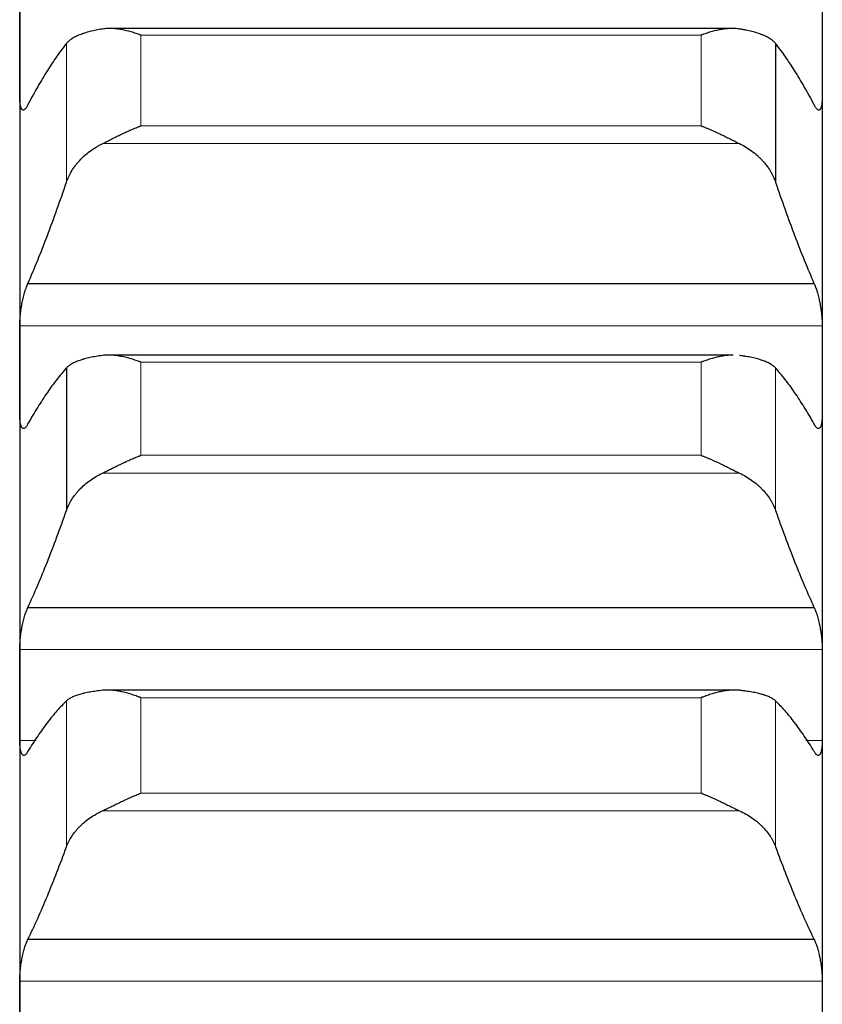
# Model space of a CAD drawing. Header units: inches. Extents: x 0 to 20790, y -12 to 14700.
# Tile 328 of 358: x 13645 to 13697, y 10099 to 10163. Entities that reach past the tile are written whole.
import ezdxf

# ---------------------------------------------------------------- set-up
doc = ezdxf.new("R2010")
doc.units = ezdxf.units.IN
doc.layers.add('1', color=7, linetype='Continuous', true_color=0xffffff)

msp = doc.modelspace()

# ---------------------------------------------------------------- linework, layer by layer
at = {"layer": '1', "color": 2, "linetype": 'Continuous', "lineweight": 25}
for p, q in [((13644.744, 10180.663), (13644.744, 10160.735)), ((13696.744, 10180.663), (13696.744, 10160.735)), ((13690.883, 10162.39), (13650.584, 10162.39)), ((13693.717, 10161.421), (13693.717, 10152.418)), ((13644.744, 10160.735), (13644.744, 10140.229)), ((13696.744, 10160.735), (13696.744, 10140.229)), ((13645.281, 10145.863), (13696.206, 10145.863)), ((13690.959, 10141.217), (13650.511, 10141.217)), ((13644.744, 10140.229), (13644.744, 10119.178)), ((13647.77, 10140.381), (13647.77, 10131.138)), ((13696.744, 10140.229), (13696.744, 10119.178)), ((13645.281, 10124.86), (13696.206, 10124.86)), ((13644.744, 10119.178), (13644.744, 10097.615)), ((13691.035, 10119.499), (13650.112, 10119.499)), ((13696.744, 10119.178), (13696.744, 10097.615)), ((13645.281, 10103.336), (13696.206, 10103.336))]:
    msp.add_line(p, q, dxfattribs=at)
at = {"layer": '1', "color": 110, "linetype": 'Continuous', "lineweight": 13}
for p, q in [((13652.6, 10161.96), (13652.6, 10156.081)), ((13652.6, 10161.96), (13688.888, 10161.96)), ((13688.888, 10161.96), (13688.888, 10156.081)), ((13647.77, 10161.421), (13647.77, 10152.418)), ((13652.6, 10156.081), (13688.888, 10156.081)), ((13650.112, 10154.929), (13691.375, 10154.929)), ((13644.746, 10143.103), (13696.741, 10143.103)), ((13652.6, 10140.753), (13688.888, 10140.753)), ((13652.6, 10140.753), (13652.6, 10134.718)), ((13688.888, 10140.753), (13688.888, 10134.718)), ((13693.717, 10140.381), (13693.717, 10131.138)), ((13652.6, 10134.718), (13688.888, 10134.718)), ((13650.112, 10133.568), (13691.375, 10133.568)), ((13644.746, 10122.125), (13696.741, 10122.125)), ((13647.77, 10118.795), (13647.77, 10109.327)), ((13652.6, 10119.001), (13688.888, 10119.001)), ((13652.6, 10119.001), (13652.6, 10112.819)), ((13688.888, 10119.001), (13688.888, 10112.819)), ((13693.717, 10118.795), (13693.717, 10109.327)), ((13644.746, 10116.231), (13645.813, 10116.231)), ((13695.674, 10116.231), (13696.741, 10116.231)), ((13652.6, 10112.819), (13688.888, 10112.819)), ((13650.112, 10111.673), (13691.375, 10111.673)), ((13644.746, 10100.631), (13696.741, 10100.631))]:
    msp.add_line(p, q, dxfattribs=at)
at = {"layer": '1', "color": 2, "linetype": 'Continuous', "lineweight": 25}
for points in [[(13644.744, 10160.735), (13644.744, 10161.668), (13644.745, 10162.6), (13644.746, 10163.532)], [(13696.741, 10163.532), (13696.743, 10162.6), (13696.744, 10161.668), (13696.744, 10160.735)], [(13647.77, 10161.421), (13647.566, 10161.164), (13647.157, 10160.612), (13646.537, 10159.677), (13645.912, 10158.634), (13645.492, 10157.866), (13645.281, 10157.464)], [(13696.206, 10157.464), (13695.995, 10157.866), (13695.575, 10158.634), (13694.95, 10159.677), (13694.331, 10160.612), (13693.921, 10161.164), (13693.717, 10161.421)], [(13644.746, 10157.939), (13644.745, 10158.871), (13644.744, 10159.803), (13644.744, 10160.735)], [(13696.744, 10160.735), (13696.744, 10159.803), (13696.743, 10158.871), (13696.741, 10157.939)], [(13645.281, 10145.863), (13645.492, 10146.351), (13645.912, 10147.356), (13646.537, 10148.951), (13647.157, 10150.633), (13647.566, 10151.813), (13647.77, 10152.418)], [(13693.717, 10152.418), (13693.921, 10151.813), (13694.331, 10150.633), (13694.95, 10148.951), (13695.575, 10147.356), (13695.995, 10146.351), (13696.206, 10145.863)], [(13644.744, 10140.229), (13644.744, 10141.187), (13644.745, 10142.145), (13644.746, 10143.103)], [(13696.741, 10143.103), (13696.743, 10142.145), (13696.744, 10141.187), (13696.744, 10140.229)], [(13644.746, 10137.355), (13644.745, 10138.313), (13644.744, 10139.271), (13644.744, 10140.229)], [(13647.77, 10140.381), (13647.566, 10140.153), (13647.157, 10139.662), (13646.537, 10138.814), (13645.912, 10137.856), (13645.492, 10137.144), (13645.281, 10136.77)], [(13696.206, 10136.77), (13695.995, 10137.144), (13695.575, 10137.856), (13694.95, 10138.814), (13694.331, 10139.662), (13693.921, 10140.153), (13693.717, 10140.381)], [(13696.744, 10140.229), (13696.744, 10139.271), (13696.743, 10138.313), (13696.741, 10137.355)], [(13645.281, 10124.86), (13645.492, 10125.323), (13645.912, 10126.279), (13646.537, 10127.803), (13647.157, 10129.417), (13647.566, 10130.554), (13647.77, 10131.138)], [(13693.717, 10131.138), (13693.921, 10130.554), (13694.331, 10129.417), (13694.95, 10127.803), (13695.575, 10126.279), (13695.995, 10125.323), (13696.206, 10124.86)], [(13644.744, 10119.178), (13644.744, 10120.16), (13644.745, 10121.143), (13644.746, 10122.125)], [(13696.741, 10122.125), (13696.743, 10121.143), (13696.744, 10120.16), (13696.744, 10119.178)], [(13644.746, 10116.231), (13644.745, 10117.213), (13644.744, 10118.196), (13644.744, 10119.178)], [(13696.744, 10119.178), (13696.744, 10118.196), (13696.743, 10117.213), (13696.741, 10116.231)], [(13647.77, 10118.795), (13647.566, 10118.598), (13647.157, 10118.167), (13646.537, 10117.408), (13645.912, 10116.537), (13645.492, 10115.882), (13645.281, 10115.535)], [(13696.206, 10115.535), (13695.995, 10115.882), (13695.575, 10116.537), (13694.95, 10117.408), (13694.331, 10118.167), (13693.921, 10118.598), (13693.717, 10118.795)], [(13645.281, 10103.336), (13645.492, 10103.773), (13645.912, 10104.678), (13646.537, 10106.129), (13647.157, 10107.674), (13647.566, 10108.766), (13647.77, 10109.327)], [(13693.717, 10109.327), (13693.921, 10108.766), (13694.331, 10107.674), (13694.95, 10106.129), (13695.575, 10104.678), (13695.995, 10103.773), (13696.206, 10103.336)], [(13644.744, 10097.615), (13644.744, 10098.62), (13644.745, 10099.625), (13644.746, 10100.631)], [(13696.741, 10100.631), (13696.743, 10099.625), (13696.744, 10098.62), (13696.744, 10097.615)]]:
    msp.add_open_spline(points, degree=3, dxfattribs=at)
for points, knots in [([(13650.112, 10162.356), (13649.966, 10162.333), (13649.826, 10162.308), (13649.558, 10162.254), (13649.3, 10162.196), (13649.064, 10162.129), (13648.923, 10162.085), (13648.895, 10162.076), (13648.84, 10162.058), (13648.813, 10162.048), (13648.733, 10162.02), (13648.681, 10162.001), (13648.532, 10161.942), (13648.439, 10161.901), (13648.267, 10161.815), (13648.188, 10161.77), (13648.08, 10161.7), (13648.046, 10161.676), (13647.997, 10161.64), (13647.981, 10161.627), (13647.95, 10161.602), (13647.935, 10161.59), (13647.863, 10161.527), (13647.813, 10161.475), (13647.77, 10161.421)], [0, 0, 0, 0, 0.125, 0.125, 0.25, 0.375, 0.375, 0.40625, 0.40625, 0.4375, 0.4375, 0.5, 0.5, 0.625, 0.625, 0.75, 0.75, 0.8125, 0.8125, 0.84375, 0.84375, 0.875, 0.875, 1, 1, 1, 1]), ([(13652.6, 10161.96), (13652.596, 10161.961), (13652.593, 10161.962), (13652.587, 10161.965), (13652.583, 10161.966), (13652.573, 10161.969), (13652.553, 10161.977), (13652.507, 10161.994), (13652.414, 10162.026), (13652.335, 10162.053), (13652.177, 10162.105), (13652.072, 10162.138), (13651.758, 10162.227), (13651.55, 10162.278), (13651.239, 10162.334), (13651.136, 10162.35), (13650.98, 10162.368), (13650.928, 10162.373), (13650.825, 10162.382), (13650.773, 10162.385), (13650.618, 10162.391), (13650.516, 10162.391), (13650.313, 10162.382), (13650.212, 10162.372), (13650.112, 10162.356)], [0, 0, 0, 0, 0.003906, 0.003906, 0.007813, 0.007813, 0.015625, 0.03125, 0.0625, 0.125, 0.125, 0.25, 0.25, 0.5, 0.5, 0.625, 0.625, 0.6875, 0.6875, 0.75, 0.75, 0.875, 0.875, 1, 1, 1, 1]), ([(13691.375, 10162.356), (13691.276, 10162.372), (13691.175, 10162.382), (13690.974, 10162.391), (13690.873, 10162.391), (13690.669, 10162.383), (13690.566, 10162.375), (13690.36, 10162.351), (13690.256, 10162.335), (13690.046, 10162.297), (13689.941, 10162.275), (13689.731, 10162.226), (13689.626, 10162.198), (13689.416, 10162.138), (13689.311, 10162.105), (13689.152, 10162.053), (13689.073, 10162.026), (13688.981, 10161.993), (13688.934, 10161.977), (13688.914, 10161.969), (13688.901, 10161.965), (13688.894, 10161.962), (13688.888, 10161.96)], [0, 0, 0, 0, 0.125, 0.125, 0.25, 0.25, 0.375, 0.375, 0.5, 0.5, 0.625, 0.625, 0.75, 0.75, 0.875, 0.875, 0.9375, 0.96875, 0.984375, 0.992188, 0.992188, 1, 1, 1, 1]), ([(13693.717, 10161.421), (13693.675, 10161.475), (13693.625, 10161.526), (13693.51, 10161.627), (13693.381, 10161.723), (13693.224, 10161.813), (13693.094, 10161.878), (13693.049, 10161.899), (13692.979, 10161.93), (13692.955, 10161.941), (13692.907, 10161.961), (13692.882, 10161.971), (13692.757, 10162.02), (13692.546, 10162.095), (13692.311, 10162.161), (13692.064, 10162.224), (13691.934, 10162.253), (13691.764, 10162.287), (13691.73, 10162.294), (13691.661, 10162.307), (13691.556, 10162.326), (13691.448, 10162.345), (13691.375, 10162.356)], [0, 0, 0, 0, 0.125, 0.125, 0.25, 0.375, 0.375, 0.4375, 0.4375, 0.46875, 0.46875, 0.5, 0.5, 0.625, 0.75, 0.75, 0.875, 0.875, 0.90625, 0.90625, 0.9375, 1, 1, 1, 1]), ([(13645.281, 10157.464), (13645.247, 10157.39), (13645.213, 10157.327), (13645.162, 10157.249), (13645.146, 10157.226), (13645.121, 10157.195), (13645.113, 10157.186), (13645.096, 10157.168), (13645.088, 10157.16), (13645.048, 10157.124), (13645.018, 10157.107), (13644.974, 10157.1), (13644.96, 10157.101), (13644.94, 10157.107), (13644.933, 10157.11), (13644.92, 10157.118), (13644.914, 10157.122), (13644.883, 10157.148), (13644.86, 10157.181), (13644.835, 10157.238), (13644.831, 10157.25), (13644.821, 10157.276), (13644.817, 10157.29), (13644.804, 10157.333), (13644.796, 10157.365), (13644.776, 10157.468), (13644.765, 10157.548), (13644.756, 10157.661), (13644.754, 10157.685), (13644.751, 10157.733), (13644.75, 10157.757), (13644.747, 10157.832), (13644.746, 10157.884), (13644.746, 10157.939)], [0, 0, 0, 0, 0.125, 0.125, 0.1875, 0.1875, 0.21875, 0.21875, 0.25, 0.25, 0.375, 0.375, 0.4375, 0.4375, 0.46875, 0.46875, 0.5, 0.5, 0.625, 0.625, 0.65625, 0.65625, 0.6875, 0.6875, 0.75, 0.75, 0.875, 0.875, 0.90625, 0.90625, 0.9375, 0.9375, 1, 1, 1, 1]), ([(13696.741, 10157.939), (13696.741, 10157.884), (13696.739, 10157.781), (13696.731, 10157.639), (13696.722, 10157.553), (13696.714, 10157.493), (13696.711, 10157.473), (13696.705, 10157.436), (13696.702, 10157.418), (13696.684, 10157.331), (13696.668, 10157.274), (13696.643, 10157.216), (13696.638, 10157.206), (13696.63, 10157.191), (13696.627, 10157.186), (13696.621, 10157.177), (13696.607, 10157.155), (13696.581, 10157.124), (13696.555, 10157.11), (13696.528, 10157.101), (13696.514, 10157.1), (13696.47, 10157.107), (13696.439, 10157.124), (13696.392, 10157.167), (13696.376, 10157.184), (13696.351, 10157.215), (13696.342, 10157.226), (13696.326, 10157.249), (13696.317, 10157.261), (13696.275, 10157.327), (13696.241, 10157.39), (13696.206, 10157.464)], [0, 0, 0, 0, 0.0625, 0.125, 0.1875, 0.1875, 0.21875, 0.21875, 0.25, 0.25, 0.375, 0.375, 0.40625, 0.40625, 0.421875, 0.421875, 0.4375, 0.5, 0.5625, 0.5625, 0.625, 0.625, 0.75, 0.75, 0.8125, 0.8125, 0.84375, 0.84375, 0.875, 0.875, 1, 1, 1, 1]), ([(13650.112, 10154.929), (13650.212, 10154.978), (13650.312, 10155.028), (13650.513, 10155.13), (13650.615, 10155.181), (13650.818, 10155.283), (13650.921, 10155.334), (13651.128, 10155.436), (13651.232, 10155.487), (13651.442, 10155.588), (13651.547, 10155.637), (13651.756, 10155.733), (13651.861, 10155.78), (13652.071, 10155.871), (13652.177, 10155.915), (13652.335, 10155.979), (13652.414, 10156.01), (13652.507, 10156.046), (13652.553, 10156.064), (13652.573, 10156.071), (13652.586, 10156.076), (13652.593, 10156.078), (13652.6, 10156.081)], [0, 0, 0, 0, 0.125, 0.125, 0.25, 0.25, 0.375, 0.375, 0.5, 0.5, 0.625, 0.625, 0.75, 0.75, 0.875, 0.875, 0.9375, 0.96875, 0.984375, 0.992188, 0.992188, 1, 1, 1, 1]), ([(13688.888, 10156.081), (13688.891, 10156.08), (13688.894, 10156.078), (13688.901, 10156.076), (13688.904, 10156.075), (13688.914, 10156.071), (13688.934, 10156.064), (13688.981, 10156.046), (13689.073, 10156.01), (13689.152, 10155.979), (13689.31, 10155.915), (13689.415, 10155.871), (13689.729, 10155.735), (13689.937, 10155.64), (13690.248, 10155.491), (13690.352, 10155.44), (13690.507, 10155.364), (13690.559, 10155.338), (13690.663, 10155.286), (13690.715, 10155.26), (13690.87, 10155.182), (13690.972, 10155.131), (13691.175, 10155.029), (13691.275, 10154.978), (13691.375, 10154.929)], [0, 0, 0, 0, 0.003906, 0.003906, 0.007812, 0.007812, 0.015625, 0.03125, 0.0625, 0.125, 0.125, 0.25, 0.25, 0.5, 0.5, 0.625, 0.625, 0.6875, 0.6875, 0.75, 0.75, 0.875, 0.875, 1, 1, 1, 1]), ([(13647.77, 10152.418), (13647.813, 10152.544), (13647.863, 10152.668), (13647.977, 10152.913), (13648.106, 10153.154), (13648.264, 10153.386), (13648.393, 10153.558), (13648.438, 10153.614), (13648.509, 10153.698), (13648.532, 10153.726), (13648.581, 10153.781), (13648.605, 10153.809), (13648.73, 10153.944), (13648.942, 10154.152), (13649.177, 10154.344), (13649.424, 10154.527), (13649.553, 10154.614), (13649.723, 10154.718), (13649.758, 10154.738), (13649.827, 10154.778), (13649.932, 10154.837), (13650.039, 10154.893), (13650.112, 10154.929)], [0, 0, 0, 0, 0.125, 0.125, 0.25, 0.375, 0.375, 0.4375, 0.4375, 0.46875, 0.46875, 0.5, 0.5, 0.625, 0.75, 0.75, 0.875, 0.875, 0.90625, 0.90625, 0.9375, 1, 1, 1, 1]), ([(13691.375, 10154.929), (13691.521, 10154.858), (13691.661, 10154.781), (13691.93, 10154.617), (13692.188, 10154.444), (13692.424, 10154.252), (13692.565, 10154.126), (13692.592, 10154.1), (13692.647, 10154.049), (13692.674, 10154.023), (13692.755, 10153.944), (13692.806, 10153.891), (13692.956, 10153.729), (13693.049, 10153.618), (13693.22, 10153.391), (13693.299, 10153.275), (13693.407, 10153.097), (13693.442, 10153.037), (13693.491, 10152.946), (13693.506, 10152.915), (13693.537, 10152.854), (13693.552, 10152.823), (13693.625, 10152.669), (13693.675, 10152.544), (13693.717, 10152.418)], [0, 0, 0, 0, 0.125, 0.125, 0.25, 0.375, 0.375, 0.40625, 0.40625, 0.4375, 0.4375, 0.5, 0.5, 0.625, 0.625, 0.75, 0.75, 0.8125, 0.8125, 0.84375, 0.84375, 0.875, 0.875, 1, 1, 1, 1]), ([(13644.746, 10143.103), (13644.746, 10143.159), (13644.748, 10143.274), (13644.757, 10143.453), (13644.765, 10143.578), (13644.773, 10143.673), (13644.776, 10143.706), (13644.782, 10143.77), (13644.786, 10143.803), (13644.803, 10143.964), (13644.82, 10144.095), (13644.845, 10144.258), (13644.85, 10144.291), (13644.858, 10144.34), (13644.861, 10144.357), (13644.866, 10144.39), (13644.88, 10144.471), (13644.907, 10144.616), (13644.933, 10144.741), (13644.96, 10144.864), (13644.974, 10144.925), (13645.018, 10145.105), (13645.048, 10145.217), (13645.096, 10145.376), (13645.112, 10145.427), (13645.137, 10145.502), (13645.145, 10145.526), (13645.162, 10145.574), (13645.17, 10145.597), (13645.213, 10145.71), (13645.247, 10145.791), (13645.281, 10145.863)], [0, 0, 0, 0, 0.0625, 0.125, 0.1875, 0.1875, 0.21875, 0.21875, 0.25, 0.25, 0.375, 0.375, 0.40625, 0.40625, 0.421875, 0.421875, 0.4375, 0.5, 0.5625, 0.5625, 0.625, 0.625, 0.75, 0.75, 0.8125, 0.8125, 0.84375, 0.84375, 0.875, 0.875, 1, 1, 1, 1]), ([(13696.206, 10145.863), (13696.241, 10145.791), (13696.275, 10145.71), (13696.325, 10145.576), (13696.342, 10145.529), (13696.366, 10145.455), (13696.375, 10145.429), (13696.391, 10145.378), (13696.399, 10145.351), (13696.439, 10145.218), (13696.47, 10145.106), (13696.513, 10144.928), (13696.527, 10144.868), (13696.547, 10144.774), (13696.554, 10144.743), (13696.567, 10144.68), (13696.574, 10144.648), (13696.605, 10144.489), (13696.627, 10144.36), (13696.652, 10144.197), (13696.657, 10144.164), (13696.666, 10144.098), (13696.671, 10144.065), (13696.683, 10143.966), (13696.691, 10143.901), (13696.712, 10143.708), (13696.723, 10143.581), (13696.732, 10143.427), (13696.733, 10143.396), (13696.736, 10143.335), (13696.737, 10143.305), (13696.74, 10143.217), (13696.741, 10143.159), (13696.741, 10143.103)], [0, 0, 0, 0, 0.125, 0.125, 0.1875, 0.1875, 0.21875, 0.21875, 0.25, 0.25, 0.375, 0.375, 0.4375, 0.4375, 0.46875, 0.46875, 0.5, 0.5, 0.625, 0.625, 0.65625, 0.65625, 0.6875, 0.6875, 0.75, 0.75, 0.875, 0.875, 0.90625, 0.90625, 0.9375, 0.9375, 1, 1, 1, 1]), ([(13650.112, 10141.193), (13649.966, 10141.173), (13649.826, 10141.152), (13649.558, 10141.106), (13649.3, 10141.056), (13649.064, 10140.999), (13648.923, 10140.96), (13648.895, 10140.953), (13648.84, 10140.937), (13648.813, 10140.929), (13648.733, 10140.905), (13648.681, 10140.888), (13648.532, 10140.837), (13648.439, 10140.801), (13648.267, 10140.726), (13648.188, 10140.687), (13648.08, 10140.626), (13648.046, 10140.605), (13647.997, 10140.573), (13647.981, 10140.562), (13647.95, 10140.54), (13647.935, 10140.529), (13647.863, 10140.474), (13647.813, 10140.428), (13647.77, 10140.381)], [0, 0, 0, 0, 0.125, 0.125, 0.25, 0.375, 0.375, 0.40625, 0.40625, 0.4375, 0.4375, 0.5, 0.5, 0.625, 0.625, 0.75, 0.75, 0.8125, 0.8125, 0.84375, 0.84375, 0.875, 0.875, 1, 1, 1, 1]), ([(13652.6, 10140.753), (13652.596, 10140.755), (13652.593, 10140.756), (13652.587, 10140.758), (13652.583, 10140.76), (13652.573, 10140.763), (13652.553, 10140.771), (13652.507, 10140.788), (13652.414, 10140.822), (13652.229, 10140.887), (13652.072, 10140.937), (13651.758, 10141.032), (13651.55, 10141.085), (13651.239, 10141.147), (13651.136, 10141.165), (13650.98, 10141.186), (13650.928, 10141.192), (13650.825, 10141.203), (13650.773, 10141.207), (13650.618, 10141.217), (13650.516, 10141.219), (13650.313, 10141.214), (13650.212, 10141.206), (13650.112, 10141.193)], [0, 0, 0, 0, 0.003906, 0.003906, 0.007812, 0.007812, 0.015625, 0.03125, 0.0625, 0.125, 0.25, 0.25, 0.5, 0.5, 0.625, 0.625, 0.6875, 0.6875, 0.75, 0.75, 0.875, 0.875, 1, 1, 1, 1]), ([(13690.968, 10141.217), (13690.902, 10141.217), (13690.837, 10141.214), (13690.669, 10141.204), (13690.566, 10141.194), (13690.36, 10141.166), (13690.256, 10141.148), (13690.046, 10141.107), (13689.941, 10141.083), (13689.731, 10141.03), (13689.626, 10141.001), (13689.416, 10140.938), (13689.311, 10140.904), (13689.152, 10140.85), (13689.073, 10140.822), (13688.981, 10140.788), (13688.934, 10140.771), (13688.914, 10140.763), (13688.901, 10140.758), (13688.894, 10140.756), (13688.888, 10140.753)], [0, 0, 0, 0, 0.09732, 0.09732, 0.247767, 0.247767, 0.398213, 0.398213, 0.54866, 0.54866, 0.699107, 0.699107, 0.849553, 0.849553, 0.924777, 0.962388, 0.981194, 0.990597, 0.990597, 1, 1, 1, 1]), ([(13693.717, 10140.381), (13693.675, 10140.428), (13693.625, 10140.474), (13693.51, 10140.562), (13693.381, 10140.646), (13693.224, 10140.725), (13693.094, 10140.781), (13693.049, 10140.8), (13692.979, 10140.827), (13692.955, 10140.836), (13692.907, 10140.853), (13692.882, 10140.862), (13692.757, 10140.905), (13692.546, 10140.969), (13692.311, 10141.026), (13692.064, 10141.08), (13691.934, 10141.105), (13691.764, 10141.134), (13691.73, 10141.14), (13691.661, 10141.151), (13691.556, 10141.167), (13691.448, 10141.183), (13691.375, 10141.193)], [0, 0, 0, 0, 0.125, 0.125, 0.25, 0.375, 0.375, 0.4375, 0.4375, 0.46875, 0.46875, 0.5, 0.5, 0.625, 0.75, 0.75, 0.875, 0.875, 0.90625, 0.90625, 0.9375, 1, 1, 1, 1]), ([(13645.281, 10136.77), (13645.247, 10136.7), (13645.213, 10136.641), (13645.162, 10136.571), (13645.146, 10136.55), (13645.121, 10136.523), (13645.113, 10136.514), (13645.096, 10136.499), (13645.088, 10136.493), (13645.048, 10136.463), (13645.018, 10136.451), (13644.974, 10136.452), (13644.96, 10136.455), (13644.94, 10136.466), (13644.933, 10136.47), (13644.92, 10136.48), (13644.914, 10136.485), (13644.883, 10136.518), (13644.86, 10136.556), (13644.835, 10136.619), (13644.831, 10136.632), (13644.821, 10136.66), (13644.817, 10136.675), (13644.804, 10136.722), (13644.796, 10136.756), (13644.776, 10136.866), (13644.765, 10136.95), (13644.756, 10137.068), (13644.754, 10137.093), (13644.751, 10137.142), (13644.75, 10137.168), (13644.747, 10137.245), (13644.746, 10137.299), (13644.746, 10137.355)], [0, 0, 0, 0, 0.125, 0.125, 0.1875, 0.1875, 0.21875, 0.21875, 0.25, 0.25, 0.375, 0.375, 0.4375, 0.4375, 0.46875, 0.46875, 0.5, 0.5, 0.625, 0.625, 0.65625, 0.65625, 0.6875, 0.6875, 0.75, 0.75, 0.875, 0.875, 0.90625, 0.90625, 0.9375, 0.9375, 1, 1, 1, 1]), ([(13696.741, 10137.355), (13696.741, 10137.299), (13696.739, 10137.192), (13696.731, 10137.045), (13696.722, 10136.956), (13696.714, 10136.892), (13696.711, 10136.871), (13696.705, 10136.832), (13696.702, 10136.812), (13696.684, 10136.72), (13696.668, 10136.658), (13696.643, 10136.595), (13696.638, 10136.583), (13696.63, 10136.566), (13696.627, 10136.561), (13696.621, 10136.55), (13696.607, 10136.525), (13696.581, 10136.489), (13696.555, 10136.469), (13696.528, 10136.456), (13696.514, 10136.452), (13696.47, 10136.451), (13696.439, 10136.463), (13696.392, 10136.498), (13696.376, 10136.513), (13696.351, 10136.54), (13696.342, 10136.55), (13696.326, 10136.57), (13696.317, 10136.582), (13696.275, 10136.641), (13696.241, 10136.7), (13696.206, 10136.77)], [0, 0, 0, 0, 0.0625, 0.125, 0.1875, 0.1875, 0.21875, 0.21875, 0.25, 0.25, 0.375, 0.375, 0.40625, 0.40625, 0.421875, 0.421875, 0.4375, 0.5, 0.5625, 0.5625, 0.625, 0.625, 0.75, 0.75, 0.8125, 0.8125, 0.84375, 0.84375, 0.875, 0.875, 1, 1, 1, 1]), ([(13650.112, 10133.568), (13650.212, 10133.616), (13650.312, 10133.665), (13650.513, 10133.764), (13650.615, 10133.814), (13650.818, 10133.915), (13650.921, 10133.966), (13651.128, 10134.067), (13651.232, 10134.118), (13651.442, 10134.218), (13651.547, 10134.268), (13651.756, 10134.365), (13651.861, 10134.412), (13652.071, 10134.504), (13652.177, 10134.549), (13652.335, 10134.614), (13652.414, 10134.646), (13652.507, 10134.682), (13652.553, 10134.7), (13652.573, 10134.708), (13652.586, 10134.713), (13652.593, 10134.716), (13652.6, 10134.718)], [0, 0, 0, 0, 0.125, 0.125, 0.25, 0.25, 0.375, 0.375, 0.5, 0.5, 0.625, 0.625, 0.75, 0.75, 0.875, 0.875, 0.9375, 0.96875, 0.984375, 0.992187, 0.992187, 1, 1, 1, 1]), ([(13688.888, 10134.718), (13688.891, 10134.717), (13688.894, 10134.716), (13688.901, 10134.713), (13688.904, 10134.712), (13688.914, 10134.708), (13688.934, 10134.7), (13688.981, 10134.682), (13689.073, 10134.646), (13689.152, 10134.614), (13689.31, 10134.549), (13689.415, 10134.504), (13689.729, 10134.367), (13689.937, 10134.27), (13690.248, 10134.122), (13690.352, 10134.071), (13690.507, 10133.995), (13690.559, 10133.97), (13690.663, 10133.918), (13690.715, 10133.893), (13690.87, 10133.816), (13690.972, 10133.765), (13691.175, 10133.665), (13691.275, 10133.616), (13691.375, 10133.568)], [0, 0, 0, 0, 0.003906, 0.003906, 0.007813, 0.007813, 0.015625, 0.03125, 0.0625, 0.125, 0.125, 0.25, 0.25, 0.5, 0.5, 0.625, 0.625, 0.6875, 0.6875, 0.75, 0.75, 0.875, 0.875, 1, 1, 1, 1]), ([(13647.77, 10131.138), (13647.813, 10131.26), (13647.863, 10131.38), (13647.977, 10131.616), (13648.106, 10131.849), (13648.264, 10132.074), (13648.393, 10132.24), (13648.438, 10132.295), (13648.509, 10132.376), (13648.532, 10132.403), (13648.581, 10132.456), (13648.605, 10132.483), (13648.73, 10132.613), (13648.942, 10132.815), (13649.177, 10133.001), (13649.424, 10133.178), (13649.553, 10133.263), (13649.723, 10133.363), (13649.758, 10133.383), (13649.827, 10133.422), (13649.932, 10133.479), (13650.039, 10133.534), (13650.112, 10133.568)], [0, 0, 0, 0, 0.125, 0.125, 0.25, 0.375, 0.375, 0.4375, 0.4375, 0.46875, 0.46875, 0.5, 0.5, 0.625, 0.75, 0.75, 0.875, 0.875, 0.90625, 0.90625, 0.9375, 1, 1, 1, 1]), ([(13691.375, 10133.568), (13691.521, 10133.499), (13691.661, 10133.424), (13691.93, 10133.266), (13692.188, 10133.098), (13692.424, 10132.912), (13692.565, 10132.79), (13692.592, 10132.765), (13692.647, 10132.715), (13692.674, 10132.69), (13692.755, 10132.614), (13692.806, 10132.562), (13692.956, 10132.405), (13693.049, 10132.298), (13693.22, 10132.078), (13693.299, 10131.966), (13693.407, 10131.794), (13693.442, 10131.736), (13693.491, 10131.648), (13693.506, 10131.619), (13693.537, 10131.559), (13693.552, 10131.53), (13693.625, 10131.38), (13693.675, 10131.26), (13693.717, 10131.138)], [0, 0, 0, 0, 0.125, 0.125, 0.25, 0.375, 0.375, 0.40625, 0.40625, 0.4375, 0.4375, 0.5, 0.5, 0.625, 0.625, 0.75, 0.75, 0.8125, 0.8125, 0.84375, 0.84375, 0.875, 0.875, 1, 1, 1, 1]), ([(13644.746, 10122.125), (13644.746, 10122.183), (13644.748, 10122.3), (13644.757, 10122.482), (13644.765, 10122.608), (13644.773, 10122.705), (13644.776, 10122.738), (13644.782, 10122.803), (13644.786, 10122.835), (13644.803, 10122.998), (13644.82, 10123.129), (13644.845, 10123.292), (13644.85, 10123.325), (13644.858, 10123.374), (13644.861, 10123.391), (13644.866, 10123.423), (13644.88, 10123.504), (13644.907, 10123.648), (13644.933, 10123.771), (13644.96, 10123.893), (13644.974, 10123.953), (13645.018, 10124.13), (13645.048, 10124.24), (13645.096, 10124.394), (13645.112, 10124.444), (13645.137, 10124.515), (13645.145, 10124.539), (13645.162, 10124.585), (13645.17, 10124.607), (13645.213, 10124.716), (13645.247, 10124.793), (13645.281, 10124.86)], [0, 0, 0, 0, 0.0625, 0.125, 0.1875, 0.1875, 0.21875, 0.21875, 0.25, 0.25, 0.375, 0.375, 0.40625, 0.40625, 0.421875, 0.421875, 0.4375, 0.5, 0.5625, 0.5625, 0.625, 0.625, 0.75, 0.75, 0.8125, 0.8125, 0.84375, 0.84375, 0.875, 0.875, 1, 1, 1, 1]), ([(13696.206, 10124.86), (13696.241, 10124.793), (13696.275, 10124.716), (13696.325, 10124.587), (13696.342, 10124.541), (13696.366, 10124.47), (13696.375, 10124.446), (13696.391, 10124.395), (13696.399, 10124.37), (13696.439, 10124.24), (13696.47, 10124.13), (13696.513, 10123.956), (13696.527, 10123.896), (13696.547, 10123.805), (13696.554, 10123.773), (13696.567, 10123.711), (13696.574, 10123.68), (13696.605, 10123.522), (13696.627, 10123.394), (13696.652, 10123.231), (13696.657, 10123.198), (13696.666, 10123.132), (13696.671, 10123.099), (13696.683, 10123), (13696.691, 10122.934), (13696.712, 10122.74), (13696.723, 10122.612), (13696.732, 10122.455), (13696.733, 10122.424), (13696.736, 10122.362), (13696.737, 10122.332), (13696.74, 10122.241), (13696.741, 10122.183), (13696.741, 10122.125)], [0, 0, 0, 0, 0.125, 0.125, 0.1875, 0.1875, 0.21875, 0.21875, 0.25, 0.25, 0.375, 0.375, 0.4375, 0.4375, 0.46875, 0.46875, 0.5, 0.5, 0.625, 0.625, 0.65625, 0.65625, 0.6875, 0.6875, 0.75, 0.75, 0.875, 0.875, 0.90625, 0.90625, 0.9375, 0.9375, 1, 1, 1, 1]), ([(13650.112, 10119.482), (13649.966, 10119.466), (13649.826, 10119.449), (13649.558, 10119.41), (13649.3, 10119.369), (13649.064, 10119.322), (13648.923, 10119.29), (13648.895, 10119.283), (13648.84, 10119.27), (13648.813, 10119.263), (13648.733, 10119.243), (13648.681, 10119.228), (13648.532, 10119.185), (13648.439, 10119.155), (13648.267, 10119.092), (13648.188, 10119.058), (13648.08, 10119.006), (13648.046, 10118.988), (13647.997, 10118.961), (13647.981, 10118.951), (13647.95, 10118.933), (13647.935, 10118.923), (13647.863, 10118.875), (13647.813, 10118.836), (13647.77, 10118.795)], [0, 0, 0, 0, 0.125, 0.125, 0.25, 0.375, 0.375, 0.40625, 0.40625, 0.4375, 0.4375, 0.5, 0.5, 0.625, 0.625, 0.75, 0.75, 0.8125, 0.8125, 0.84375, 0.84375, 0.875, 0.875, 1, 1, 1, 1]), ([(13652.6, 10119.001), (13652.596, 10119.002), (13652.593, 10119.004), (13652.587, 10119.006), (13652.583, 10119.007), (13652.573, 10119.011), (13652.553, 10119.019), (13652.507, 10119.036), (13652.414, 10119.071), (13652.229, 10119.138), (13652.072, 10119.191), (13651.758, 10119.289), (13651.55, 10119.346), (13651.239, 10119.413), (13651.136, 10119.433), (13650.98, 10119.457), (13650.928, 10119.464), (13650.825, 10119.477), (13650.773, 10119.482), (13650.618, 10119.495), (13650.516, 10119.499), (13650.313, 10119.499), (13650.212, 10119.493), (13650.112, 10119.482)], [0, 0, 0, 0, 0.003906, 0.003906, 0.007812, 0.007812, 0.015625, 0.03125, 0.0625, 0.125, 0.25, 0.25, 0.5, 0.5, 0.625, 0.625, 0.6875, 0.6875, 0.75, 0.75, 0.875, 0.875, 1, 1, 1, 1]), ([(13691.375, 10119.482), (13691.276, 10119.493), (13691.175, 10119.499), (13690.974, 10119.499), (13690.873, 10119.495), (13690.669, 10119.478), (13690.566, 10119.466), (13690.36, 10119.434), (13690.256, 10119.414), (13690.046, 10119.369), (13689.941, 10119.344), (13689.731, 10119.287), (13689.626, 10119.257), (13689.416, 10119.191), (13689.311, 10119.156), (13689.152, 10119.1), (13689.073, 10119.071), (13688.981, 10119.036), (13688.934, 10119.019), (13688.914, 10119.011), (13688.901, 10119.006), (13688.894, 10119.004), (13688.888, 10119.001)], [0, 0, 0, 0, 0.125, 0.125, 0.25, 0.25, 0.375, 0.375, 0.5, 0.5, 0.625, 0.625, 0.75, 0.75, 0.875, 0.875, 0.9375, 0.96875, 0.984375, 0.992187, 0.992187, 1, 1, 1, 1]), ([(13693.717, 10118.795), (13693.675, 10118.836), (13693.625, 10118.875), (13693.51, 10118.951), (13693.381, 10119.023), (13693.224, 10119.09), (13693.094, 10119.138), (13693.049, 10119.154), (13692.979, 10119.177), (13692.955, 10119.184), (13692.907, 10119.199), (13692.882, 10119.207), (13692.757, 10119.243), (13692.546, 10119.297), (13692.311, 10119.344), (13692.064, 10119.389), (13691.934, 10119.41), (13691.764, 10119.434), (13691.73, 10119.439), (13691.661, 10119.448), (13691.556, 10119.462), (13691.448, 10119.474), (13691.375, 10119.482)], [0, 0, 0, 0, 0.125, 0.125, 0.25, 0.375, 0.375, 0.4375, 0.4375, 0.46875, 0.46875, 0.5, 0.5, 0.625, 0.75, 0.75, 0.875, 0.875, 0.90625, 0.90625, 0.9375, 1, 1, 1, 1]), ([(13645.281, 10115.535), (13645.247, 10115.47), (13645.213, 10115.416), (13645.162, 10115.352), (13645.146, 10115.334), (13645.121, 10115.311), (13645.113, 10115.304), (13645.096, 10115.291), (13645.088, 10115.286), (13645.048, 10115.262), (13645.018, 10115.256), (13644.974, 10115.264), (13644.96, 10115.27), (13644.94, 10115.284), (13644.933, 10115.29), (13644.92, 10115.302), (13644.914, 10115.309), (13644.883, 10115.348), (13644.86, 10115.391), (13644.835, 10115.46), (13644.831, 10115.474), (13644.821, 10115.505), (13644.817, 10115.521), (13644.804, 10115.572), (13644.796, 10115.608), (13644.776, 10115.724), (13644.765, 10115.812), (13644.756, 10115.935), (13644.754, 10115.96), (13644.751, 10116.012), (13644.75, 10116.038), (13644.747, 10116.118), (13644.746, 10116.173), (13644.746, 10116.231)], [0, 0, 0, 0, 0.125, 0.125, 0.1875, 0.1875, 0.21875, 0.21875, 0.25, 0.25, 0.375, 0.375, 0.4375, 0.4375, 0.46875, 0.46875, 0.5, 0.5, 0.625, 0.625, 0.65625, 0.65625, 0.6875, 0.6875, 0.75, 0.75, 0.875, 0.875, 0.90625, 0.90625, 0.9375, 0.9375, 1, 1, 1, 1]), ([(13696.741, 10116.231), (13696.741, 10116.173), (13696.739, 10116.063), (13696.731, 10115.911), (13696.722, 10115.818), (13696.714, 10115.751), (13696.711, 10115.729), (13696.705, 10115.688), (13696.702, 10115.667), (13696.684, 10115.57), (13696.668, 10115.503), (13696.643, 10115.434), (13696.638, 10115.421), (13696.63, 10115.402), (13696.627, 10115.396), (13696.621, 10115.384), (13696.607, 10115.356), (13696.581, 10115.314), (13696.555, 10115.289), (13696.528, 10115.271), (13696.514, 10115.265), (13696.47, 10115.256), (13696.439, 10115.262), (13696.392, 10115.29), (13696.376, 10115.302), (13696.351, 10115.326), (13696.342, 10115.334), (13696.326, 10115.353), (13696.317, 10115.363), (13696.275, 10115.416), (13696.241, 10115.47), (13696.206, 10115.535)], [0, 0, 0, 0, 0.0625, 0.125, 0.1875, 0.1875, 0.21875, 0.21875, 0.25, 0.25, 0.375, 0.375, 0.40625, 0.40625, 0.421875, 0.421875, 0.4375, 0.5, 0.5625, 0.5625, 0.625, 0.625, 0.75, 0.75, 0.8125, 0.8125, 0.84375, 0.84375, 0.875, 0.875, 1, 1, 1, 1]), ([(13650.112, 10111.673), (13650.212, 10111.719), (13650.312, 10111.766), (13650.513, 10111.863), (13650.615, 10111.913), (13650.818, 10112.012), (13650.921, 10112.063), (13651.128, 10112.163), (13651.232, 10112.214), (13651.442, 10112.314), (13651.547, 10112.363), (13651.756, 10112.46), (13651.861, 10112.508), (13652.071, 10112.601), (13652.177, 10112.646), (13652.335, 10112.713), (13652.414, 10112.745), (13652.507, 10112.783), (13652.553, 10112.801), (13652.573, 10112.809), (13652.586, 10112.814), (13652.593, 10112.816), (13652.6, 10112.819)], [0, 0, 0, 0, 0.125, 0.125, 0.25, 0.25, 0.375, 0.375, 0.5, 0.5, 0.625, 0.625, 0.75, 0.75, 0.875, 0.875, 0.9375, 0.96875, 0.984375, 0.992187, 0.992187, 1, 1, 1, 1]), ([(13688.888, 10112.819), (13688.891, 10112.818), (13688.894, 10112.816), (13688.901, 10112.814), (13688.904, 10112.813), (13688.914, 10112.809), (13688.934, 10112.801), (13688.981, 10112.782), (13689.073, 10112.745), (13689.152, 10112.713), (13689.31, 10112.647), (13689.415, 10112.601), (13689.729, 10112.462), (13689.937, 10112.366), (13690.248, 10112.217), (13690.352, 10112.167), (13690.507, 10112.091), (13690.559, 10112.066), (13690.663, 10112.015), (13690.715, 10111.99), (13690.87, 10111.914), (13690.972, 10111.864), (13691.175, 10111.767), (13691.275, 10111.719), (13691.375, 10111.673)], [0, 0, 0, 0, 0.003906, 0.003906, 0.007813, 0.007813, 0.015625, 0.03125, 0.0625, 0.125, 0.125, 0.25, 0.25, 0.5, 0.5, 0.625, 0.625, 0.6875, 0.6875, 0.75, 0.75, 0.875, 0.875, 1, 1, 1, 1]), ([(13647.77, 10109.327), (13647.813, 10109.445), (13647.863, 10109.56), (13647.977, 10109.788), (13648.106, 10110.012), (13648.264, 10110.229), (13648.393, 10110.389), (13648.438, 10110.442), (13648.509, 10110.521), (13648.532, 10110.547), (13648.581, 10110.598), (13648.605, 10110.624), (13648.73, 10110.75), (13648.942, 10110.945), (13649.177, 10111.124), (13649.424, 10111.296), (13649.553, 10111.378), (13649.723, 10111.475), (13649.758, 10111.494), (13649.827, 10111.531), (13649.932, 10111.587), (13650.039, 10111.639), (13650.112, 10111.673)], [0, 0, 0, 0, 0.125, 0.125, 0.25, 0.375, 0.375, 0.4375, 0.4375, 0.46875, 0.46875, 0.5, 0.5, 0.625, 0.75, 0.75, 0.875, 0.875, 0.90625, 0.90625, 0.9375, 1, 1, 1, 1]), ([(13691.375, 10111.673), (13691.521, 10111.606), (13691.661, 10111.533), (13691.93, 10111.38), (13692.188, 10111.218), (13692.424, 10111.038), (13692.565, 10110.92), (13692.592, 10110.896), (13692.647, 10110.848), (13692.674, 10110.824), (13692.755, 10110.75), (13692.806, 10110.7), (13692.956, 10110.549), (13693.049, 10110.445), (13693.22, 10110.234), (13693.299, 10110.125), (13693.407, 10109.959), (13693.442, 10109.904), (13693.491, 10109.819), (13693.506, 10109.79), (13693.537, 10109.733), (13693.552, 10109.705), (13693.625, 10109.561), (13693.675, 10109.445), (13693.717, 10109.327)], [0, 0, 0, 0, 0.125, 0.125, 0.25, 0.375, 0.375, 0.40625, 0.40625, 0.4375, 0.4375, 0.5, 0.5, 0.625, 0.625, 0.75, 0.75, 0.8125, 0.8125, 0.84375, 0.84375, 0.875, 0.875, 1, 1, 1, 1]), ([(13644.746, 10100.631), (13644.746, 10100.689), (13644.748, 10100.809), (13644.757, 10100.994), (13644.765, 10101.122), (13644.773, 10101.219), (13644.776, 10101.252), (13644.782, 10101.318), (13644.786, 10101.351), (13644.803, 10101.514), (13644.82, 10101.645), (13644.845, 10101.808), (13644.85, 10101.841), (13644.858, 10101.89), (13644.861, 10101.906), (13644.866, 10101.938), (13644.88, 10102.019), (13644.907, 10102.161), (13644.933, 10102.283), (13644.96, 10102.403), (13644.974, 10102.462), (13645.018, 10102.635), (13645.048, 10102.742), (13645.096, 10102.892), (13645.112, 10102.94), (13645.137, 10103.009), (13645.145, 10103.032), (13645.162, 10103.076), (13645.17, 10103.097), (13645.213, 10103.201), (13645.247, 10103.274), (13645.281, 10103.336)], [0, 0, 0, 0, 0.0625, 0.125, 0.1875, 0.1875, 0.21875, 0.21875, 0.25, 0.25, 0.375, 0.375, 0.40625, 0.40625, 0.421875, 0.421875, 0.4375, 0.5, 0.5625, 0.5625, 0.625, 0.625, 0.75, 0.75, 0.8125, 0.8125, 0.84375, 0.84375, 0.875, 0.875, 1, 1, 1, 1]), ([(13696.206, 10103.336), (13696.241, 10103.274), (13696.275, 10103.201), (13696.325, 10103.078), (13696.342, 10103.034), (13696.366, 10102.965), (13696.375, 10102.942), (13696.391, 10102.893), (13696.399, 10102.869), (13696.439, 10102.743), (13696.47, 10102.636), (13696.513, 10102.465), (13696.527, 10102.406), (13696.547, 10102.316), (13696.554, 10102.285), (13696.567, 10102.223), (13696.574, 10102.193), (13696.605, 10102.037), (13696.627, 10101.91), (13696.652, 10101.747), (13696.657, 10101.714), (13696.666, 10101.648), (13696.671, 10101.615), (13696.683, 10101.516), (13696.691, 10101.45), (13696.712, 10101.254), (13696.723, 10101.126), (13696.732, 10100.967), (13696.733, 10100.935), (13696.736, 10100.872), (13696.737, 10100.841), (13696.74, 10100.749), (13696.741, 10100.689), (13696.741, 10100.631)], [0, 0, 0, 0, 0.125, 0.125, 0.1875, 0.1875, 0.21875, 0.21875, 0.25, 0.25, 0.375, 0.375, 0.4375, 0.4375, 0.46875, 0.46875, 0.5, 0.5, 0.625, 0.625, 0.65625, 0.65625, 0.6875, 0.6875, 0.75, 0.75, 0.875, 0.875, 0.90625, 0.90625, 0.9375, 0.9375, 1, 1, 1, 1])]:
    msp.add_open_spline(points, degree=3, knots=knots, dxfattribs=at)

doc.saveas('drawing.dxf')
